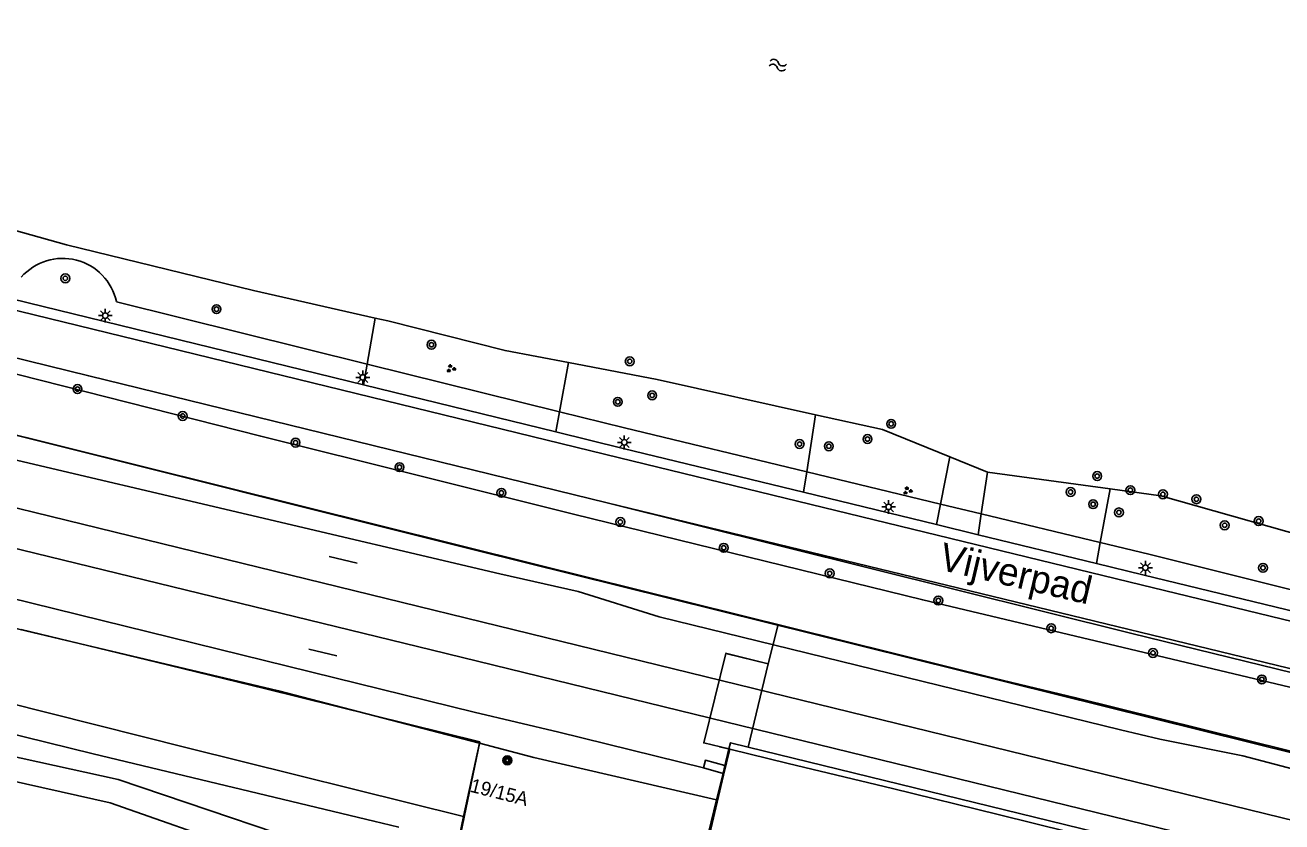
# Model space of a CAD drawing. Extents: x 131000 to 133014, y 396499 to 399001.
# Drawn here: x 131320.7 to 131434.1, y 397467.5 to 397539.4 of the extents above; entities that cross this region are included whole.
import ezdxf

# ---------------------------------------------------------------- set-up
doc = ezdxf.new("R2010")
doc.units = 0
for name, color, linetype in [('gg-afsc-hekwerk', 7, 'Continuous'), ('gg-afsc-muur', 7, 'Continuous'), ('gg-anno-openbare ruimte label', 7, 'Continuous'), ('gg-aspt-spoorlijn', 7, 'Continuous'), ('gg-knt-onverhard', 7, 'Continuous'), ('gg-knt-verharding', 7, 'Continuous'), ('gg-kntw-beschoeiing', 7, 'Continuous'), ('gg-kntw-bovenkant insteek waterloop', 7, 'Continuous'), ('gg-kntw-midden sloot', 7, 'Continuous'), ('gt-anno-nummer portaalmast', 7, 'Continuous'), ('gt-grn-groengrens', 7, 'Continuous'), ('gt-symb-boom', 7, 'Continuous'), ('gt-symb-groenvak', 7, 'Continuous'), ('gt-symb-lichtmast', 7, 'Continuous'), ('gt-symb-portaalmast', 7, 'Continuous'), ('gt-symb-watersymbool', 7, 'Continuous'), ('gx-grn-maaiveld', 7, 'Continuous')]:
    doc.layers.add(name, color=color, linetype=linetype)

# ---------------------------------------------------------------- blocks, each defined once
blk = doc.blocks.new('gt0-BOOM')
at = {"layer": 'gt-symb-boom'}
for radius in [0.4, 0.2]:
    blk.add_circle((0, 0), radius, dxfattribs=at)
blk = doc.blocks.new('gt0-LMAST')
at = {"layer": 'gt-symb-lichtmast'}
for p, q in [((-0.18, 0.17), (-0.45, 0.44)), ((-0.01, 0.25), (-0.01, 0.62)), ((0.17, 0.17), (0.44, 0.44)), ((-0.26, 0), (-0.63, 0)), ((-0.18, -0.18), (-0.45, -0.45)), ((-0.01, -0.25), (-0.01, -0.63)), ((0.44, -0.45), (0.17, -0.18)), ((0.24, 0), (0.62, 0))]:
    blk.add_line(p, q, dxfattribs=at)
blk.add_circle((-0.01, 0), 0.25, dxfattribs=at)
blk = doc.blocks.new('gt0-GRVAK')
at = {"layer": 'gt-symb-groenvak'}
for p, q in [((-0.11, 0.19), (-0.23, 0.24)), ((-0.18, 0.15), (0.09, 0.15)), ((-0.09, 0.21), (-0.16, 0.32)), ((-0.05, 0.21), (-0.05, 0.39)), ((0, 0.21), (0.06, 0.32)), ((0.02, 0.19), (0.13, 0.24)), ((0.26, -0.05), (0.2, 0.06)), ((0.3, -0.05), (0.3, 0.13)), ((0.35, -0.05), (0.41, 0.06)), ((-0.24, -0.23), (-0.36, -0.18)), ((-0.32, -0.26), (-0.05, -0.26)), ((-0.23, -0.21), (-0.29, -0.09)), ((-0.18, -0.2), (-0.18, -0.02)), ((-0.14, -0.21), (-0.07, -0.09)), ((-0.12, -0.23), (0, -0.18)), ((0.24, -0.07), (0.12, -0.02)), ((0.17, -0.11), (0.44, -0.11)), ((0.37, -0.07), (0.49, -0.02))]:
    blk.add_line(p, q, dxfattribs=at)
blk = doc.blocks.new('gt0-PORTM')
at = {"layer": 'gt-symb-portaalmast'}
for radius in [0.4, 0.33, 0.27, 0.21, 0.15]:
    blk.add_circle((0, 0), radius, dxfattribs=at)
blk = doc.blocks.new('gt0-WA')
at = {"layer": 'gt-symb-watersymbool'}
for centre, start, end in [((-0.32, 0.02), 28.0725, 151.9275), ((0.43, 0.42), 208.0725, 331.9275), ((-0.32, -0.43), 28.0725, 151.9275), ((0.43, -0.03), 208.0725, 331.9275)]:
    blk.add_arc(centre, 0.425, start, end, dxfattribs=at)

msp = doc.modelspace()

# ---------------------------------------------------------------- linework, layer by layer
at = {"layer": 'gg-afsc-hekwerk'}
for p, q in [((131350.7, 397490.86), (131348.16, 397491.48)), ((131348.86, 397482.51), (131346.32, 397483.12)), ((131360.29, 397468.02), (131361.71, 397474.63)), ((131360.29, 397468.02), (131361.71, 397474.63)), ((131359.8, 397465.71), (131360.29, 397468.02)), ((131359.8, 397465.71), (131360.29, 397468.02))]:
    msp.add_line(p, q, dxfattribs=at)
for points in [[(131000, 397578.95), (131023.91, 397573.08), (131026.42, 397572.81), (131028.85, 397572.28), (131031.15, 397571.32), (131074.95, 397560.58), (131075.62, 397563.17), (131129.25, 397549.78), (131134.14, 397548.56), (131160.34, 397542.08), (131253.59, 397518.95), (131281.64, 397511.97), (131366.85, 397490.76), (131408.24, 397480.46), (131415.53, 397478.73), (131442.33, 397472.08), (131471.54, 397464.85), (131483.73, 397461.85), (131495.91, 397458.86), (131510.42, 397455.39), (131520.02, 397452.99), (131680.24, 397414.03), (131683.13, 397411.51)], [(131000, 397563.22), (131005.43, 397561.81), (131092.4, 397540.39), (131152.88, 397526.06), (131189.42, 397517.6), (131193.26, 397516.1), (131227.03, 397507.68), (131259.73, 397499.61), (131279.88, 397494.99), (131311.78, 397486.89), (131343.6, 397479.36), (131361.71, 397474.63)], [(131218.79, 397500), (131256.74, 397490.67), (131301.82, 397479.83), (131326.88, 397473.67), (131352.2, 397467.6), (131354.44, 397467.04)], [(131320.37, 397484.88), (131332.58, 397481.94), (131342.33, 397479.55), (131361.75, 397474.75), (131359.56, 397464.2), (131374.24, 397460.56)], [(131361.71, 397474.63), (131366.64, 397473.35), (131383.12, 397469.52)], [(131353.89, 397457.61), (131365.06, 397458.82), (131372.32, 397459.56), (131378.03, 397462.53), (131381.65, 397464.4), (131382.13, 397464.96), (131383.74, 397471.74), (131384.31, 397474.1), (131389.58, 397472.81), (131398.97, 397470.53), (131408.52, 397468.18), (131418.1, 397465.83), (131427.5, 397463.55), (131427.06, 397461.73), (131429.42, 397461.14), (131429.87, 397462.97)]]:
    msp.add_lwpolyline(points, dxfattribs=at)
at = {"layer": 'gg-afsc-muur'}
msp.add_line((131383.39, 397474.31), (131384.31, 397474.1), dxfattribs=at)
msp.add_lwpolyline([(131388.68, 397485.33), (131387.78, 397481.78), (131383.93, 397482.74)], dxfattribs=at)
at = {"layer": 'gg-aspt-spoorlijn'}
for points in [[(131000, 397574.06), (131015.16, 397570.38), (131155.06, 397536.09), (131235.08, 397516.61), (131444.08, 397465.45), (131583.69, 397431.34), (131688.87, 397405.78)], [(131000, 397570.44), (131010.14, 397567.97), (131268.68, 397504.67), (131357.36, 397483.04), (131688.42, 397402.04)]]:
    msp.add_lwpolyline(points, dxfattribs=at)
at = {"layer": 'gg-knt-onverhard'}
for points in [[(131254.17, 397487.82), (131329.12, 397471.36), (131351.53, 397463.76)], [(131340.57, 397464.97), (131328.41, 397469.25), (131254.29, 397485.87)]]:
    msp.add_lwpolyline(points, dxfattribs=at)
at = {"layer": 'gg-knt-verharding'}
for p, q in [((131351.26, 397506.96), (131300.32, 397519.41)), ((131368.61, 397502.72), (131351.26, 397506.96)), ((131402.95, 397494.35), (131390.96, 397497.27)), ((131454.18, 397476.65), (131373.24, 397496.31)), ((131406.71, 397493.43), (131402.95, 397494.35)), ((131417.38, 397490.83), (131406.71, 397493.43))]:
    msp.add_line(p, q, dxfattribs=at)
for points in [[(131373.24, 397496.31), (131326.47, 397507.77), (131278.41, 397519.59), (131238.51, 397529.28)], [(131477.22, 397477.64), (131466.1, 397478.66), (131455.21, 397480.71), (131421.43, 397488.92), (131374.35, 397500.39), (131279.3, 397523.61), (131260.68, 397528.15)], [(131390.96, 397497.27), (131374.69, 397501.23), (131368.61, 397502.72)], [(131452.44, 397482.33), (131421.58, 397489.81), (131417.38, 397490.83)]]:
    msp.add_lwpolyline(points, dxfattribs=at)
at = {"layer": 'gg-kntw-beschoeiing'}
for p, q in [((131404.14, 397500.46), (131407.56, 397499.07)), ((131404.14, 397500.46), (131407.56, 397499.07)), ((131407.56, 397499.07), (131418.63, 397497.57)), ((131407.56, 397499.07), (131418.63, 397497.57))]:
    msp.add_line(p, q, dxfattribs=at)
for points in [[(131300.93, 397526.11), (131303.83, 397525.36), (131324.47, 397519.61), (131341.34, 397515.46), (131352.32, 397512.98)], [(131300.93, 397526.11), (131303.83, 397525.36), (131324.47, 397519.61), (131341.34, 397515.46), (131352.32, 397512.98)], [(131352.32, 397512.98), (131353.46, 397512.73), (131364.03, 397510.06), (131369.74, 397508.97)], [(131352.32, 397512.98), (131353.46, 397512.73), (131364.03, 397510.06), (131369.74, 397508.97)], [(131369.74, 397508.97), (131377.75, 397507.43), (131392.05, 397504.26)], [(131369.74, 397508.97), (131377.75, 397507.43), (131392.05, 397504.26)], [(131392.05, 397504.26), (131398.09, 397502.92), (131404.14, 397500.46)], [(131392.05, 397504.26), (131398.09, 397502.92), (131404.14, 397500.46)], [(131418.63, 397497.57), (131423.18, 397496.95), (131439.33, 397492.38), (131453.93, 397489.26)], [(131418.63, 397497.57), (131423.18, 397496.95), (131439.33, 397492.38), (131453.93, 397489.26)]]:
    msp.add_lwpolyline(points, dxfattribs=at)
at = {"layer": 'gg-kntw-bovenkant insteek waterloop'}
for p, q in [((131351.59, 397508.84), (131328.97, 397514.46)), ((131368.94, 397504.53), (131351.59, 397508.84)), ((131403.32, 397496.2), (131391.24, 397499.11)), ((131406.99, 397495.31), (131403.32, 397496.2)), ((131417.73, 397492.73), (131406.99, 397495.31))]:
    msp.add_line(p, q, dxfattribs=at)
for points in [[(131391.24, 397499.11), (131374.82, 397503.07), (131368.94, 397504.53)], [(131452.8, 397484.01), (131422.12, 397491.67), (131417.73, 397492.73)]]:
    msp.add_lwpolyline(points, dxfattribs=at)
msp.add_arc((131324.12, 397513.4), 4.97, 12.4064, 138.7091, dxfattribs=at)
at = {"layer": 'gg-kntw-midden sloot'}
msp.add_lwpolyline([(131360.29, 397468.02), (131335.35, 397474.22), (131298.31, 397483.53), (131271.01, 397489.77), (131238.23, 397497.82), (131229.16, 397500)], dxfattribs=at)
at = {"layer": 'gt-grn-groengrens'}
for p, q in [((131351.59, 397508.84), (131352.32, 397512.98)), ((131351.26, 397506.96), (131351.59, 397508.84)), ((131369.74, 397508.97), (131368.94, 397504.53)), ((131368.94, 397504.53), (131368.61, 397502.72)), ((131391.24, 397499.11), (131392.05, 397504.26)), ((131404.14, 397500.46), (131403.32, 397496.2)), ((131390.96, 397497.27), (131391.24, 397499.11)), ((131406.99, 397495.31), (131407.56, 397499.07)), ((131417.73, 397492.73), (131418.63, 397497.57)), ((131403.32, 397496.2), (131402.95, 397494.35)), ((131406.71, 397493.43), (131406.99, 397495.31)), ((131417.38, 397490.83), (131417.73, 397492.73))]:
    msp.add_line(p, q, dxfattribs=at)
for points in [[(131491.55, 397469.74), (131490.89, 397468.35), (131484.72, 397470.74), (131478.55, 397471.71), (131470.44, 397471.92), (131459.58, 397473.4), (131442.3, 397477.9), (131401.71, 397487.56), (131370.19, 397495.3), (131341.99, 397502.33), (131304.18, 397511.94), (131258.72, 397522.94), (131238.19, 397527.96)], [(131454.1, 397476.3), (131420.56, 397484.53), (131373.24, 397496.31)]]:
    msp.add_lwpolyline(points, dxfattribs=at)
at = {"layer": 'gx-grn-maaiveld'}
for p, q in [((131384.23, 397474.11), (131383.96, 397472.99)), ((131385.96, 397474.28), (131437.58, 397461.66)), ((131381.93, 397472.4), (131383.7, 397471.9)), ((131383.87, 397472.61), (131383.7, 397471.9)), ((131383.87, 397472.61), (131383.96, 397472.99)), ((131383.12, 397469.52), (131383.7, 397471.9)), ((131382.39, 397466.54), (131383.12, 397469.52))]:
    msp.add_line(p, q, dxfattribs=at)
for points in [[(131000, 397566.49), (131361.24, 397477.44), (131368.87, 397475.62), (131381.93, 397472.4)], [(131499, 397458.05), (131480.99, 397462.41), (131453.06, 397469.29), (131361.35, 397492.05), (131318.56, 397502.76)], [(131618.26, 397427.44), (131614.68, 397428.29), (131609.71, 397429.32), (131607.29, 397430.01), (131605.44, 397430.63), (131602.14, 397430.92), (131588.71, 397433.8), (131559.18, 397441.57), (131550.12, 397444.25), (131547.77, 397445.05), (131544.08, 397444.83), (131523.34, 397449.77), (131495.53, 397456.66), (131491.3, 397458.41), (131486.42, 397458.77), (131430.59, 397473.48), (131423.11, 397474.99), (131419.54, 397475.84), (131377.94, 397486.02), (131370.63, 397488.32), (131363.55, 397489.91), (131318, 397500.63)], [(131385.96, 397474.28), (131387.78, 397481.78), (131383.95, 397482.73), (131381.95, 397474.65), (131384.23, 397474.11)], [(131384.23, 397474.11), (131384.37, 397474.67), (131385.96, 397474.28)], [(131381.93, 397472.4), (131382.1, 397473.09), (131383.87, 397472.61)]]:
    msp.add_lwpolyline(points, dxfattribs=at)

# ---------------------------------------------------------------- block references
at = {"layer": 'gt-symb-boom'}
for p in [(131324.36, 397516.57), (131338, 397513.79), (131357.39, 397510.58), (131375.28, 397509.08), (131325.46, 397506.58), (131377.3, 397506.01), (131374.2, 397505.43), (131334.95, 397504.15), (131398.86, 397503.44), (131345.13, 397501.75), (131390.6, 397501.62), (131393.24, 397501.42), (131396.73, 397502.07), (131354.51, 397499.53), (131417.45, 397498.73), (131363.7, 397497.22), (131415.05, 397497.29), (131420.44, 397497.46), (131423.38, 397497.09), (131417.08, 397496.19), (131426.4, 397496.64), (131374.43, 397494.59), (131419.41, 397495.45), (131432.02, 397494.67), (131428.95, 397494.29), (131383.76, 397492.26), (131432.41, 397490.45), (131393.32, 397489.95), (131403.12, 397487.5), (131413.3, 397485), (131422.48, 397482.77), (131432.3, 397480.38)]:
    msp.add_blockref('gt0-BOOM', p, dxfattribs=at)
at = {"layer": 'gt-symb-groenvak'}
for p in [(131359.14, 397508.43), (131400.33, 397497.41)]:
    msp.add_blockref('gt0-GRVAK', p, dxfattribs=at)
at = {"layer": 'gt-symb-lichtmast'}
for p in [(131327.97, 397513.21), (131351.21, 397507.63), (131374.8, 397501.77), (131398.64, 397495.95), (131421.81, 397490.46)]:
    msp.add_blockref('gt0-LMAST', p, dxfattribs=at)
at = {"layer": 'gt-symb-portaalmast'}
msp.add_blockref('gt0-PORTM', (131364.23, 397473.08), dxfattribs=at)
at = {"layer": 'gt-symb-watersymbool', "rotation": -11.298700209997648}
msp.add_blockref('gt0-WA', (131388.58, 397535.83), dxfattribs=at)

# ---------------------------------------------------------------- texts
at = {"layer": 'gg-anno-openbare ruimte label'}
msp.add_text('Vijverpad', height=2.5, rotation=346.8, dxfattribs=at).set_placement((131403.05, 397490.32))
at = {"layer": 'gt-anno-nummer portaalmast'}
msp.add_text('19/15A', height=1.25, rotation=345.6442, dxfattribs=at).set_placement((131360.8, 397470.26))

doc.saveas('drawing.dxf')
